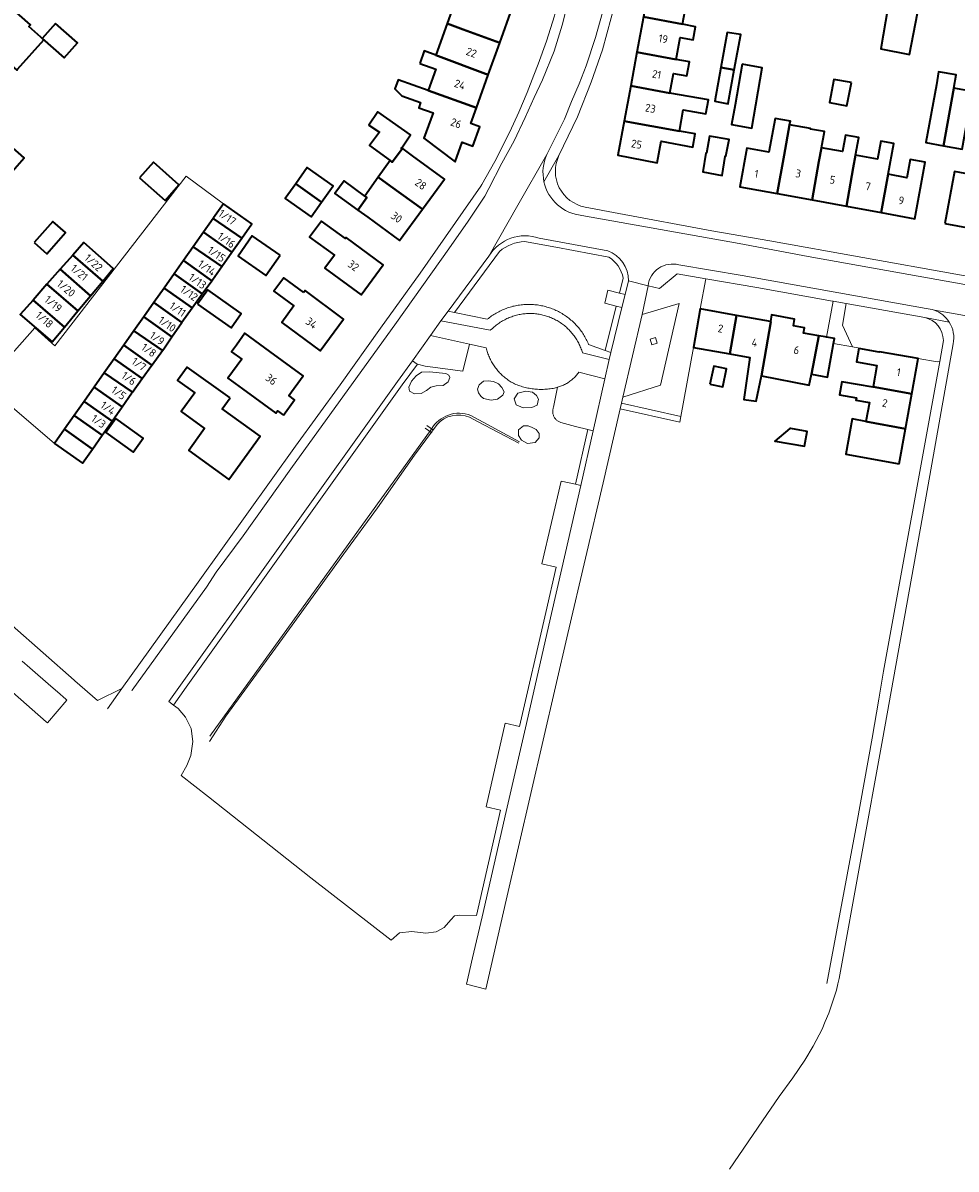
# Model space of a CAD drawing. Extents: x 150256 to 156914, y 461459 to 469481.
# Tile 453 of 656: x 154476 to 154635, y 466565 to 466760. Entities that reach past the tile are written whole.
import ezdxf
from ezdxf.enums import TextEntityAlignment as Align

# ---------------------------------------------------------------- set-up
doc = ezdxf.new("R2010")
doc.units = 0
doc.header["$LTSCALE"] = 0.75
for name, color, linetype, lineweight in [('B-RO-GR-BEPLANTING_CULTUUR_BODEMBEDEKKER-GV', 251, 'CONTINUOUS', 18), ('B-RO-GR-BEPLANTING_CULTUUR_HEESTERS-GV', 251, 'CONTINUOUS', 18), ('B-RO-GR-GROENVOORZIENING-GV', 251, 'CONTINUOUS', 18), ('B-RO-GR-HAAG-GV', 251, 'CONTINUOUS', 13), ('B-RO-KW-KUNSTWERK_DUIKER-G', 251, 'CONTINUOUS', 18), ('B-RO-OG-BEBOUWING-GV', 6, 'CONTINUOUS', 35), ('B-RO-OG-BEBOUWING-T18', 1, 'CONTINUOUS', 18), ('B-RO-OG-TERREIN_CULTUURSCHEIDING-GV', 251, 'CONTINUOUS', 18), ('B-RO-OG-WATER-GV', 251, 'CONTINUOUS', 18), ('B-RO-OG-WATER_SLOOT-GV', 251, 'CONTINUOUS', 18), ('B-RO-VH-VERHARDING_ASFALT-GV', 251, 'CONTINUOUS', 18), ('B-RO-VH-VERHARDING_BETONSTRAATSTEEN-GV', 251, 'CONTINUOUS', 18), ('B-RO-VH-VERHARDING_HALFVERHARDING_GRIND-GV', 251, 'CONTINUOUS', 18), ('B-RO-VH-VERHARDING_TEGEL-GV', 251, 'CONTINUOUS', 18)]:
    doc.layers.add(name, color=color, linetype=linetype, lineweight=lineweight)
doc.styles.add('NLCS-ISO-M200-T18', font='NLCS-ISO.ttf', dxfattribs={"height": 360})

msp = doc.modelspace()

# ---------------------------------------------------------------- linework, layer by layer
at = {"layer": 'B-RO-GR-BEPLANTING_CULTUUR_BODEMBEDEKKER-GV'}
msp.add_lwpolyline([(154592.54, 466716.734), (154587.668, 466717.612), (154584.618, 466715.083), (154582.695, 466715.568), (154581.674, 466710.68), (154587.961, 466712.57), (154584.793, 466698.596), (154578.367, 466696.568), (154578.132, 466695.536), (154588.287, 466693.272), (154590.413, 466705.052), (154591.598, 466711.615)], close=True, dxfattribs=at)
at = {"layer": 'B-RO-GR-BEPLANTING_CULTUUR_HEESTERS-GV'}
msp.add_lwpolyline([(154629.888, 466710.149), (154616.505, 466712.536), (154615.857, 466708.827), (154617.584, 466705.136), (154622.147, 466704.322), (154628.738, 466703.145), (154632.007, 466702.562), (154632.46, 466702.628), (154633.059, 466706.243)], dxfattribs=at)
msp.add_lwpolyline([(154633.059, 466706.243, 0.3480172), (154629.888, 466710.149)], format="xyb", dxfattribs=at)
msp.add_lwpolyline([(154573.321, 466690.827), (154575.337, 466699.67), (154570.878, 466700.821), (154570.771, 466700.674), (154570.662, 466700.529), (154570.549, 466700.387), (154570.432, 466700.249), (154570.312, 466700.114), (154570.187, 466699.982), (154570.059, 466699.854), (154569.927, 466699.73), (154569.792, 466699.609), (154569.653, 466699.492), (154569.511, 466699.379), (154569.366, 466699.271), (154569.218, 466699.166), (154569.068, 466699.065), (154568.914, 466698.969), (154568.758, 466698.877), (154568.599, 466698.79), (154568.438, 466698.707), (154568.274, 466698.629), (154568.109, 466698.555), (154567.941, 466698.486), (154567.772, 466698.422), (154567.6, 466698.362), (154567.428, 466698.308), (154567.251, 466698.259), (154566.551, 466694.831), (154566.511, 466694.714), (154566.478, 466694.595), (154566.453, 466694.474), (154566.435, 466694.352), (154566.425, 466694.229), (154566.423, 466694.105), (154566.428, 466693.982), (154566.44, 466693.859), (154566.461, 466693.737), (154566.488, 466693.617), (154566.524, 466693.498), (154566.566, 466693.382), (154566.615, 466693.269), (154566.672, 466693.159), (154566.735, 466693.053), (154566.805, 466692.951), (154566.88, 466692.853), (154566.962, 466692.76), (154567.049, 466692.673), (154567.141, 466692.591), (154567.239, 466692.515), (154567.341, 466692.445), (154567.447, 466692.381), (154567.556, 466692.324), (154567.669, 466692.274), (154567.788, 466692.231), (154570.3, 466691.56), (154572.418, 466691.046)], close=True, dxfattribs=at)
at = {"layer": 'B-RO-GR-GROENVOORZIENING-GV'}
for points in [[(154547.36, 466709.61), (154555.74, 466707.98), (154556.12, 466708.261), (154556.278, 466708.408), (154556.44, 466708.553), (154556.605, 466708.693), (154556.774, 466708.829), (154556.945, 466708.962), (154557.12, 466709.09), (154557.297, 466709.214), (154557.478, 466709.335), (154557.661, 466709.451), (154557.847, 466709.562), (154558.035, 466709.67), (154558.226, 466709.772), (154558.419, 466709.871), (154558.614, 466709.965), (154558.811, 466710.054), (154559.011, 466710.139), (154559.212, 466710.219), (154559.416, 466710.294), (154559.62, 466710.365), (154559.827, 466710.431), (154560.035, 466710.492), (154560.244, 466710.548), (154560.455, 466710.599), (154560.667, 466710.645), (154560.879, 466710.687), (154561.093, 466710.723), (154561.307, 466710.755), (154561.523, 466710.781), (154561.738, 466710.803), (154561.954, 466710.819), (154562.171, 466710.83), (154562.387, 466710.837), (154562.604, 466710.838), (154562.821, 466710.834), (154563.037, 466710.825), (154563.254, 466710.812), (154563.47, 466710.793), (154563.685, 466710.769), (154563.9, 466710.74), (154564.114, 466710.706), (154564.327, 466710.667), (154564.539, 466710.624), (154564.751, 466710.575), (154564.961, 466710.521), (154565.169, 466710.463), (154565.377, 466710.399), (154565.582, 466710.331), (154565.786, 466710.258), (154565.989, 466710.181), (154566.189, 466710.099), (154566.388, 466710.012), (154566.584, 466709.92), (154566.778, 466709.824), (154566.97, 466709.723), (154567.16, 466709.618), (154567.347, 466709.509), (154567.532, 466709.395), (154567.713, 466709.277), (154567.892, 466709.155), (154568.069, 466709.029), (154568.242, 466708.898), (154568.412, 466708.764), (154568.579, 466708.626), (154568.742, 466708.483), (154568.902, 466708.337), (154569.059, 466708.188), (154569.213, 466708.035), (154569.362, 466707.878), (154569.508, 466707.718), (154569.65, 466707.554), (154569.789, 466707.387), (154569.923, 466707.217), (154570.054, 466707.044), (154570.18, 466706.868), (154570.303, 466706.689), (154570.421, 466706.508), (154570.534, 466706.323), (154570.644, 466706.136), (154570.749, 466705.947), (154570.85, 466705.755), (154570.946, 466705.561), (154571.038, 466705.364), (154571.125, 466705.166), (154571.207, 466704.965), (154571.285, 466704.763), (154571.358, 466704.559), (154571.426, 466704.353), (154571.49, 466704.148), (154576.061, 466702.966), (154576.33, 466704.19), (154575.385, 466704.535), (154572.548, 466705.57), (154572.454, 466705.785), (154572.356, 466706), (154572.255, 466706.212), (154572.148, 466706.421), (154572.038, 466706.629), (154571.923, 466706.834), (154571.803, 466707.037), (154571.68, 466707.237), (154571.552, 466707.434), (154571.42, 466707.629), (154571.284, 466707.821), (154571.144, 466708.009), (154571, 466708.195), (154570.852, 466708.378), (154570.7, 466708.558), (154570.544, 466708.734), (154570.385, 466708.907), (154570.222, 466709.076), (154570.055, 466709.242), (154569.885, 466709.405), (154569.712, 466709.564), (154569.535, 466709.719), (154569.355, 466709.87), (154569.172, 466710.018), (154568.986, 466710.161), (154568.796, 466710.301), (154568.604, 466710.436), (154568.409, 466710.567), (154568.211, 466710.695), (154568.011, 466710.818), (154567.808, 466710.936), (154567.602, 466711.051), (154567.395, 466711.161), (154567.184, 466711.266), (154566.972, 466711.367), (154566.758, 466711.464), (154566.541, 466711.556), (154566.323, 466711.643), (154566.103, 466711.726), (154565.881, 466711.804), (154565.657, 466711.877), (154565.433, 466711.946), (154565.206, 466712.01), (154564.978, 466712.068), (154564.75, 466712.123), (154564.52, 466712.172), (154564.289, 466712.216), (154564.057, 466712.255), (154563.824, 466712.29), (154563.591, 466712.319), (154563.357, 466712.344), (154563.123, 466712.364), (154562.888, 466712.378), (154562.653, 466712.388), (154562.418, 466712.393), (154562.183, 466712.392), (154561.948, 466712.387), (154561.713, 466712.377), (154561.478, 466712.361), (154561.244, 466712.341), (154561.01, 466712.316), (154560.777, 466712.285), (154560.544, 466712.25), (154560.313, 466712.21), (154560.082, 466712.165), (154559.852, 466712.115), (154559.623, 466712.061), (154559.396, 466712.001), (154559.17, 466711.937), (154558.945, 466711.867), (154558.722, 466711.794), (154558.5, 466711.715), (154558.28, 466711.631), (154558.062, 466711.543), (154557.846, 466711.451), (154557.632, 466711.354), (154557.42, 466711.252), (154557.21, 466711.146), (154557.002, 466711.035), (154556.797, 466710.92), (154556.594, 466710.801), (154556.394, 466710.677), (154556.197, 466710.55), (154556.002, 466710.418), (154555.811, 466710.282), (154555.622, 466710.141), (154555.436, 466709.997), (154555.252, 466709.85), (154549.64, 466710.999), (154548.555, 466711.224)], [(154584.24, 466705.803), (154583.954, 466706.719), (154583.038, 466706.433), (154583.324, 466705.517)], [(154577.91, 466694.561), (154588.109, 466692.286), (154588.287, 466693.272), (154578.132, 466695.536)]]:
    msp.add_lwpolyline(points, close=True, dxfattribs=at)
at = {"layer": 'B-RO-GR-HAAG-GV'}
for points in [[(154547.36, 466709.61), (154555.74, 466707.98), (154556.12, 466708.261), (154556.278, 466708.408), (154556.44, 466708.553), (154556.605, 466708.693), (154556.774, 466708.829), (154556.945, 466708.962), (154557.12, 466709.09), (154557.297, 466709.214), (154557.478, 466709.335), (154557.661, 466709.451), (154557.847, 466709.562), (154558.035, 466709.67), (154558.226, 466709.772), (154558.419, 466709.871), (154558.614, 466709.965), (154558.811, 466710.054), (154559.011, 466710.139), (154559.212, 466710.219), (154559.416, 466710.294), (154559.62, 466710.365), (154559.827, 466710.431), (154560.035, 466710.492), (154560.244, 466710.548), (154560.455, 466710.599), (154560.667, 466710.645), (154560.879, 466710.687), (154561.093, 466710.723), (154561.307, 466710.755), (154561.523, 466710.781), (154561.738, 466710.803), (154561.954, 466710.819), (154562.171, 466710.83), (154562.387, 466710.837), (154562.604, 466710.838), (154562.821, 466710.834), (154563.037, 466710.825), (154563.254, 466710.812), (154563.47, 466710.793), (154563.685, 466710.769), (154563.9, 466710.74), (154564.114, 466710.706), (154564.327, 466710.667), (154564.539, 466710.624), (154564.751, 466710.575), (154564.961, 466710.521), (154565.169, 466710.463), (154565.377, 466710.399), (154565.582, 466710.331), (154565.786, 466710.258), (154565.989, 466710.181), (154566.189, 466710.099), (154566.388, 466710.012), (154566.584, 466709.92), (154566.778, 466709.824), (154566.97, 466709.723), (154567.16, 466709.618), (154567.347, 466709.509), (154567.532, 466709.395), (154567.713, 466709.277), (154567.892, 466709.155), (154568.069, 466709.029), (154568.242, 466708.898), (154568.412, 466708.764), (154568.579, 466708.626), (154568.742, 466708.483), (154568.902, 466708.337), (154569.059, 466708.188), (154569.213, 466708.035), (154569.362, 466707.878), (154569.508, 466707.718), (154569.65, 466707.554), (154569.789, 466707.387), (154569.923, 466707.217), (154570.054, 466707.044), (154570.18, 466706.868), (154570.303, 466706.689), (154570.421, 466706.508), (154570.534, 466706.323), (154570.644, 466706.136), (154570.749, 466705.947), (154570.85, 466705.755), (154570.946, 466705.561), (154571.038, 466705.364), (154571.125, 466705.166), (154571.207, 466704.965), (154571.285, 466704.763), (154571.358, 466704.559), (154571.426, 466704.353), (154571.49, 466704.148), (154576.061, 466702.966), (154576.33, 466704.19), (154575.385, 466704.535), (154572.548, 466705.57), (154572.454, 466705.785), (154572.356, 466706), (154572.255, 466706.212), (154572.148, 466706.421), (154572.038, 466706.629), (154571.923, 466706.834), (154571.803, 466707.037), (154571.68, 466707.237), (154571.552, 466707.434), (154571.42, 466707.629), (154571.284, 466707.821), (154571.144, 466708.009), (154571, 466708.195), (154570.852, 466708.378), (154570.7, 466708.558), (154570.544, 466708.734), (154570.385, 466708.907), (154570.222, 466709.076), (154570.055, 466709.242), (154569.885, 466709.405), (154569.712, 466709.564), (154569.535, 466709.719), (154569.355, 466709.87), (154569.172, 466710.018), (154568.986, 466710.161), (154568.796, 466710.301), (154568.604, 466710.436), (154568.409, 466710.567), (154568.211, 466710.695), (154568.011, 466710.818), (154567.808, 466710.936), (154567.602, 466711.051), (154567.395, 466711.161), (154567.184, 466711.266), (154566.972, 466711.367), (154566.758, 466711.464), (154566.541, 466711.556), (154566.323, 466711.643), (154566.103, 466711.726), (154565.881, 466711.804), (154565.657, 466711.877), (154565.433, 466711.946), (154565.206, 466712.01), (154564.978, 466712.068), (154564.75, 466712.123), (154564.52, 466712.172), (154564.289, 466712.216), (154564.057, 466712.255), (154563.824, 466712.29), (154563.591, 466712.319), (154563.357, 466712.344), (154563.123, 466712.364), (154562.888, 466712.378), (154562.653, 466712.388), (154562.418, 466712.393), (154562.183, 466712.392), (154561.948, 466712.387), (154561.713, 466712.377), (154561.478, 466712.361), (154561.244, 466712.341), (154561.01, 466712.316), (154560.777, 466712.285), (154560.544, 466712.25), (154560.313, 466712.21), (154560.082, 466712.165), (154559.852, 466712.115), (154559.623, 466712.061), (154559.396, 466712.001), (154559.17, 466711.937), (154558.945, 466711.867), (154558.722, 466711.794), (154558.5, 466711.715), (154558.28, 466711.631), (154558.062, 466711.543), (154557.846, 466711.451), (154557.632, 466711.354), (154557.42, 466711.252), (154557.21, 466711.146), (154557.002, 466711.035), (154556.797, 466710.92), (154556.594, 466710.801), (154556.394, 466710.677), (154556.197, 466710.55), (154556.002, 466710.418), (154555.811, 466710.282), (154555.622, 466710.141), (154555.436, 466709.997), (154555.252, 466709.85), (154549.64, 466710.999), (154548.555, 466711.224)], [(154588.287, 466693.272), (154578.132, 466695.536), (154577.91, 466694.561), (154588.109, 466692.286)]]:
    msp.add_lwpolyline(points, close=True, dxfattribs=at)
at = {"layer": 'B-RO-KW-KUNSTWERK_DUIKER-G'}
for points in [[(154545.794, 466690.502), (154544.646, 466691.298)], [(154546.078, 466690.913), (154544.93, 466691.709)]]:
    msp.add_lwpolyline(points, dxfattribs=at)
at = {"layer": 'B-RO-OG-BEBOUWING-GV'}
for points in [[(154559.518, 466762.917), (154550.05, 466766.251), (154549.998, 466766.1), (154548.066, 466766.773), (154547.366, 466764.766), (154549.713, 466763.948), (154548.405, 466760.309), (154551.154, 466759.321), (154557.405, 466757.039)], [(154589.663, 466766.074), (154582.981, 466767.322), (154581.898, 466761.455), (154588.579, 466760.204), (154589.189, 466763.508), (154596.027, 466762.249), (154596.504, 466764.786)], [(154467.201, 466759.146), (154472.575, 466754.46), (154474.979, 466752.363), (154475.132, 466752.534), (154479.585, 466757.512), (154477.038, 466759.79), (154477.325, 466760.11), (154472.181, 466764.712)], [(154623.658, 466762.98), (154623.605, 466762.988), (154622.413, 466755.98), (154627.305, 466755.006), (154628.631, 466762.087)], [(154588.579, 466760.204), (154581.898, 466761.455), (154580.791, 466755.455), (154587.47, 466754.194), (154588.159, 466757.928), (154590.365, 466757.531), (154590.802, 466759.772)], [(154481.613, 466760.317), (154479.349, 466757.747), (154483.08, 466754.46), (154485.344, 466757.03)], [(154557.405, 466757.039), (154551.154, 466759.321), (154548.405, 466760.309), (154546.464, 466754.909), (154555.429, 466751.542)], [(154595.097, 466752.834), (154597.395, 466752.423), (154598.484, 466758.426), (154596.158, 466758.802)], [(154543.741, 466753.508), (154546.499, 466752.536), (154545.181, 466748.874), (154553.406, 466745.916), (154555.429, 466751.542), (154546.464, 466754.909), (154544.495, 466755.648)], [(154587.47, 466754.194), (154580.791, 466755.455), (154579.727, 466749.694), (154586.41, 466748.454), (154587.024, 466751.779), (154589.283, 466751.369), (154589.753, 466753.789)], [(154597.395, 466752.423), (154595.097, 466752.834), (154594.068, 466747.049), (154596.341, 466746.617), (154596.358, 466746.712)], [(154598.75, 466753.366), (154597.532, 466746.442), (154596.944, 466743.098), (154600.359, 466742.48), (154602.133, 466752.73)], [(154545.181, 466748.874), (154540.032, 466750.725), (154539.476, 466749.178), (154540.664, 466748.002), (154543.887, 466746.843), (154543.568, 466745.958), (154546.008, 466745.081), (154544.443, 466740.729), (154549.777, 466736.699), (154550.993, 466740.045), (154552.77, 466739.399), (154553.969, 466742.698), (154552.447, 466743.251), (154553.406, 466745.916)], [(154617.409, 466750.252), (154614.382, 466750.739), (154613.652, 466746.847), (154616.598, 466746.279)], [(154633.104, 466739.444), (154634.825, 466749.306), (154635.221, 466751.59), (154632.237, 466752.101), (154631.866, 466749.835), (154630.041, 466740.005)], [(154586.41, 466748.454), (154579.727, 466749.694), (154578.613, 466743.656), (154588.06, 466741.94), (154588.648, 466745.583), (154592.562, 466744.883), (154593.007, 466747.28)], [(154634.825, 466749.306), (154633.104, 466739.444), (154636.294, 466738.86), (154638.038, 466748.732)], [(154539.035, 466736.673), (154540.719, 466738.939), (154540.593, 466739.032), (154540.652, 466739.119), (154542.136, 466741.316), (154536.596, 466745.263), (154535.028, 466742.993), (154536.851, 466741.767), (154535.189, 466739.531), (154538.684, 466736.934)], [(154467.952, 466744.68), (154465.847, 466742.301), (154469.581, 466738.998), (154469.708, 466739.142), (154474.243, 466735.13), (154476.247, 466737.395), (154473.847, 466739.519)], [(154588.06, 466741.94), (154578.613, 466743.656), (154577.54, 466737.843), (154584.214, 466736.556), (154584.895, 466740.248), (154590.339, 466739.248), (154590.734, 466741.467)], [(154606.835, 466743.01), (154606.954, 466743.657), (154604.365, 466744.132), (154603.305, 466738.35), (154599.555, 466739.037), (154598.352, 466732.477), (154604.703, 466731.313), (154605.893, 466737.869)], [(154610.665, 466730.22), (154611.834, 466736.775), (154612.263, 466739.115), (154612.77, 466741.881), (154610.381, 466742.319), (154610.398, 466742.412), (154606.835, 466743.01), (154605.893, 466737.869), (154604.703, 466731.313)], [(154595.845, 466737.732), (154595.977, 466737.705), (154596.518, 466740.516), (154593.14, 466741.111), (154592.678, 466738.173), (154592.566, 466738.193), (154592.009, 466734.985), (154595.3, 466734.373), (154595.826, 466737.612)], [(154612.263, 466739.115), (154611.834, 466736.775), (154610.665, 466730.22), (154616.521, 466729.146), (154617.668, 466735.699), (154618.068, 466737.881), (154618.618, 466740.88), (154616.367, 466741.292), (154615.847, 466738.455)], [(154538.725, 466732.57), (154544.204, 466728.625), (154547.966, 466733.771), (154542.516, 466737.756), (154540.652, 466739.119), (154540.593, 466739.032), (154540.719, 466738.939), (154539.035, 466736.673), (154538.684, 466736.934), (154536.657, 466734.082)], [(154617.668, 466735.699), (154616.521, 466729.146), (154622.462, 466728.057), (154623.658, 466734.596), (154624.621, 466739.845), (154622.377, 466740.256), (154621.816, 466737.194), (154618.068, 466737.881)], [(154623.658, 466734.596), (154622.462, 466728.057), (154628.208, 466727.004), (154629.981, 466736.671), (154627.418, 466737.141), (154626.844, 466734.012)], [(154495.925, 466733.987), (154500.289, 466730.106), (154502.659, 466732.771), (154498.295, 466736.652)], [(154526.972, 466729.809), (154528.96, 466732.605), (154524.545, 466735.745), (154522.571, 466732.97)], [(154633.299, 466726.172), (154639.154, 466725.121), (154640.688, 466733.999), (154634.954, 466735.042)], [(154534.382, 466730.88), (154530.84, 466733.474), (154529.265, 466731.321), (154533.147, 466728.479), (154534.723, 466730.631)], [(154544.204, 466728.625), (154538.725, 466732.57), (154536.657, 466734.082), (154534.382, 466730.88), (154534.723, 466730.631), (154533.147, 466728.479), (154534.856, 466727.277), (154540.306, 466723.292)], [(154522.571, 466732.97), (154520.779, 466730.45), (154525.194, 466727.31), (154526.972, 466729.809)], [(154508.493, 466727.067), (154513.383, 466723.698), (154515.087, 466726.114), (154510.239, 466729.534), (154508.544, 466727.139)], [(154477.951, 466722.943), (154480.117, 466721.038), (154483.285, 466724.642), (154481.119, 466726.546)], [(154511.699, 466721.31), (154513.383, 466723.698), (154508.493, 466727.067), (154506.831, 466724.71)], [(154527.608, 466718.517), (154533.737, 466714.027), (154537.5, 466719.163), (154531.183, 466723.792), (154531.056, 466723.617), (154526.956, 466726.621), (154524.952, 466723.886), (154529.186, 466720.784), (154527.554, 466718.557)], [(154505.088, 466722.238), (154509.961, 466718.835), (154511.699, 466721.31), (154506.831, 466724.71)], [(154519.934, 466720.77), (154515.17, 466724.102), (154512.742, 466720.631), (154517.505, 466717.299)], [(154484.531, 466720.796), (154489.66, 466716.381), (154491.451, 466718.54), (154486.438, 466722.953)], [(154503.418, 466719.871), (154508.261, 466716.417), (154508.393, 466716.6), (154509.961, 466718.835), (154505.088, 466722.238)], [(154489.66, 466716.381), (154484.531, 466720.796), (154482.404, 466718.39), (154487.56, 466713.848)], [(154506.642, 466714.175), (154508.261, 466716.417), (154503.418, 466719.871), (154501.823, 466717.609)], [(154487.56, 466713.848), (154482.404, 466718.39), (154480.143, 466715.832), (154485.431, 466711.281)], [(154506.642, 466714.175), (154501.823, 466717.609), (154500.115, 466715.188), (154504.932, 466711.805)], [(154485.431, 466711.281), (154480.143, 466715.832), (154477.775, 466713.128), (154483.122, 466708.496)], [(154523.935, 466714.421), (154520.527, 466716.94), (154518.844, 466714.663), (154522.269, 466712.13), (154520.181, 466709.306), (154526.736, 466704.46), (154530.75, 466709.889), (154524.177, 466714.748)], [(154504.932, 466711.805), (154500.115, 466715.188), (154498.378, 466712.725), (154503.131, 466709.308), (154503.159, 466709.349)], [(154505.845, 466712.445), (154511.562, 466708.391), (154513.283, 466710.818), (154507.566, 466714.872)], [(154477.775, 466713.128), (154475.569, 466710.695), (154481.04, 466705.986), (154483.122, 466708.496)], [(154496.65, 466710.275), (154501.455, 466706.865), (154503.131, 466709.308), (154498.378, 466712.725)], [(154596.625, 466703.929), (154597.788, 466710.497), (154591.598, 466711.615), (154590.413, 466705.052)], [(154499.851, 466704.539), (154500.054, 466704.823), (154501.455, 466706.865), (154496.65, 466710.275), (154494.962, 466707.881)], [(154603.56, 466709.454), (154597.788, 466710.497), (154596.625, 466703.929), (154600.064, 466703.308), (154599.033, 466696.159), (154601.124, 466695.851), (154602.02, 466700.214), (154603.621, 466709.443)], [(154610.558, 466700.477), (154611.807, 466707.039), (154609.221, 466707.507), (154609.383, 466708.402), (154607.5, 466708.742), (154607.687, 466709.883), (154603.768, 466710.587), (154603.56, 466709.454), (154603.621, 466709.443), (154602.02, 466700.214), (154610.193, 466698.586)], [(154493.234, 466705.431), (154498.032, 466702), (154498.107, 466702.104), (154499.851, 466704.539), (154494.962, 466707.881)], [(154520.472, 466693.503), (154522.39, 466696.127), (154521.381, 466696.865), (154523.836, 466700.225), (154518.175, 466704.362), (154513.921, 466707.471), (154512.451, 466705.459), (154511.617, 466704.317), (154513.369, 466703.037), (154511.005, 466699.801), (154513.507, 466697.973), (154519.168, 466693.837), (154519.463, 466694.241)], [(154611.807, 466707.039), (154610.558, 466700.477), (154613.297, 466699.982), (154614.334, 466705.716), (154614.486, 466706.555), (154613.13, 466706.8), (154612.915, 466706.839)], [(154498.032, 466702), (154493.234, 466705.431), (154491.594, 466703.106), (154496.386, 466699.719)], [(154621.078, 466698.328), (154627.655, 466697.142), (154628.738, 466703.145), (154622.147, 466704.322), (154622.13, 466704.223), (154618.645, 466704.845), (154618.244, 466702.598), (154621.728, 466701.976)], [(154496.386, 466699.719), (154491.594, 466703.106), (154489.889, 466700.689), (154494.708, 466697.393)], [(154593.235, 466698.765), (154595.435, 466698.302), (154596.081, 466701.37), (154593.88, 466701.833)], [(154488.184, 466698.272), (154492.966, 466694.914), (154494.635, 466697.292), (154494.708, 466697.393), (154489.889, 466700.689)], [(154511.382, 466696.426), (154504.056, 466701.665), (154502.438, 466699.403), (154505.354, 466697.317), (154503.048, 466694.094), (154507.04, 466691.239), (154504.317, 466687.432), (154511.195, 466682.514), (154516.494, 466689.924), (154510.035, 466694.543)], [(154486.468, 466695.838), (154491.244, 466692.461), (154492.966, 466694.914), (154488.184, 466698.272)], [(154627.655, 466697.142), (154621.078, 466698.328), (154621.062, 466698.239), (154615.731, 466699.19), (154615.337, 466696.985), (154618.216, 466696.465), (154618.153, 466696.028), (154620.436, 466695.637), (154619.855, 466692.413), (154619.851, 466692.391), (154626.58, 466691.177)], [(154489.576, 466690.085), (154491.244, 466692.461), (154486.468, 466695.838), (154484.775, 466693.437)], [(154483.119, 466691.09), (154487.901, 466687.709), (154489.576, 466690.085), (154484.775, 466693.437)], [(154491.902, 466692.931), (154490.186, 466690.554), (154494.835, 466687.199), (154496.551, 466689.576)], [(154625.504, 466685.213), (154626.58, 466691.177), (154619.851, 466692.391), (154619.855, 466692.413), (154617.474, 466692.84), (154616.427, 466686.85)], [(154487.901, 466687.709), (154483.119, 466691.09), (154481.404, 466688.658), (154486.19, 466685.283)], [(154604.387, 466689.07), (154609.383, 466688.193), (154609.821, 466690.693), (154607.03, 466691.206), (154606.871, 466691.235), (154604.329, 466689.08)]]:
    msp.add_lwpolyline(points, close=True, dxfattribs=at)
at = {"layer": 'B-RO-OG-TERREIN_CULTUURSCHEIDING-GV'}
for points in [[(154564.109, 466723.693, 0.3519406), (154555.534, 466720.649)], [(154561.599, 466723.141, 0.1615787), (154557.36, 466721.438)], [(154557.36, 466721.438, -0.1615787), (154561.599, 466723.141)], [(154579.35, 466716.413, 0.3192335), (154575.794, 466721.527)], [(154578.438, 466716.889, 0.2117526), (154575.968, 466720.478)], [(154575.968, 466720.478, -0.2117526), (154578.438, 466716.889)], [(154545.696, 466691.069, -0.3700103), (154552.471, 466693.446)]]:
    msp.add_lwpolyline(points, format="xyb", dxfattribs=at)
for points in [[(154575.794, 466721.527), (154564.109, 466723.693)], [(154555.534, 466720.649), (154548.555, 466711.224), (154549.64, 466710.999), (154557.36, 466721.438)], [(154557.36, 466721.438), (154549.64, 466710.999), (154555.252, 466709.85), (154555.436, 466709.997), (154555.622, 466710.141), (154555.811, 466710.282), (154556.002, 466710.418), (154556.197, 466710.55), (154556.394, 466710.677), (154556.594, 466710.801), (154556.797, 466710.92), (154557.002, 466711.035), (154557.21, 466711.146), (154557.42, 466711.252), (154557.632, 466711.354), (154557.846, 466711.451), (154558.062, 466711.543), (154558.28, 466711.631), (154558.5, 466711.715), (154558.722, 466711.794), (154558.945, 466711.867), (154559.17, 466711.937), (154559.396, 466712.001), (154559.623, 466712.061), (154559.852, 466712.115), (154560.082, 466712.165), (154560.313, 466712.21), (154560.544, 466712.25), (154560.777, 466712.285), (154561.01, 466712.316), (154561.244, 466712.341), (154561.478, 466712.361), (154561.713, 466712.377), (154561.948, 466712.387), (154562.183, 466712.392), (154562.418, 466712.393), (154562.653, 466712.388), (154562.888, 466712.378), (154563.123, 466712.364), (154563.357, 466712.344), (154563.591, 466712.319), (154563.824, 466712.29), (154564.057, 466712.255), (154564.289, 466712.216), (154564.52, 466712.172), (154564.75, 466712.123), (154564.978, 466712.068), (154565.206, 466712.01), (154565.433, 466711.946), (154565.657, 466711.877), (154565.881, 466711.804)], [(154575.968, 466720.478), (154566.927, 466722.154), (154561.599, 466723.141)], [(154561.599, 466723.141), (154566.927, 466722.154), (154575.968, 466720.478)], [(154565.881, 466711.804), (154566.103, 466711.726), (154566.323, 466711.643), (154566.541, 466711.556), (154566.758, 466711.464), (154566.972, 466711.367), (154567.184, 466711.266), (154567.395, 466711.161), (154567.602, 466711.051), (154567.808, 466710.936), (154568.011, 466710.818), (154568.211, 466710.695), (154568.409, 466710.567), (154568.604, 466710.436), (154568.796, 466710.301), (154568.986, 466710.161), (154569.172, 466710.018), (154569.355, 466709.87), (154569.535, 466709.719), (154569.712, 466709.564), (154569.885, 466709.405), (154570.055, 466709.242), (154570.222, 466709.076), (154570.385, 466708.907), (154570.544, 466708.734), (154570.7, 466708.558), (154570.852, 466708.378), (154571, 466708.195), (154571.144, 466708.009), (154571.284, 466707.821), (154571.42, 466707.629), (154571.552, 466707.434), (154571.68, 466707.237), (154571.803, 466707.037), (154571.923, 466706.834), (154572.038, 466706.629), (154572.148, 466706.421), (154572.255, 466706.212), (154572.356, 466706), (154572.454, 466705.785), (154572.548, 466705.57), (154575.385, 466704.535), (154577.256, 466712.106), (154575.311, 466712.585), (154575.84, 466714.792), (154577.804, 466714.324), (154578.438, 466716.889)], [(154578.438, 466716.889), (154577.804, 466714.324), (154578.777, 466714.093), (154579.35, 466716.413)], [(154552.471, 466693.446), (154560.725, 466688.927)], [(154507.939, 466638.741), (154545.696, 466691.069)]]:
    msp.add_lwpolyline(points, dxfattribs=at)
for points in [[(154575.385, 466704.535), (154576.33, 466704.19), (154578.227, 466711.867), (154577.256, 466712.106)], [(154552.2, 466705.61), (154545.584, 466707.089), (154542.52, 466702.74), (154543.3, 466702.22), (154543.365, 466702.202), (154544.67, 466701.84), (154551.07, 466701)], [(154570.287, 466681.692), (154572.418, 466691.046), (154570.3, 466691.56), (154567.788, 466692.231), (154567.669, 466692.274), (154567.556, 466692.324), (154567.447, 466692.381), (154567.341, 466692.445), (154567.239, 466692.515), (154567.141, 466692.591), (154567.049, 466692.673), (154566.962, 466692.76), (154566.88, 466692.853), (154566.805, 466692.951), (154566.735, 466693.053), (154566.672, 466693.159), (154566.615, 466693.269), (154566.566, 466693.382), (154566.524, 466693.498), (154566.488, 466693.617), (154566.461, 466693.737), (154566.44, 466693.859), (154566.428, 466693.982), (154566.423, 466694.105), (154566.425, 466694.229), (154566.435, 466694.352), (154566.453, 466694.474), (154566.478, 466694.595), (154566.511, 466694.714), (154566.551, 466694.831), (154567.251, 466698.259), (154566.712, 466698.101), (154566.477, 466698.057), (154566.241, 466698.019), (154566.003, 466697.985), (154565.765, 466697.956), (154565.526, 466697.932), (154565.287, 466697.913), (154565.047, 466697.899), (154564.807, 466697.89), (154564.568, 466697.886), (154564.328, 466697.887), (154564.088, 466697.893), (154563.848, 466697.904), (154563.609, 466697.92), (154563.37, 466697.941), (154563.131, 466697.967), (154562.893, 466697.998), (154562.656, 466698.033), (154562.419, 466698.074), (154562.184, 466698.12), (154561.949, 466698.17), (154561.716, 466698.225), (154561.483, 466698.286), (154561.252, 466698.351), (154561.023, 466698.42), (154560.795, 466698.495), (154560.568, 466698.574), (154560.343, 466698.658), (154560.12, 466698.746), (154559.899, 466698.84), (154559.711, 466698.937), (154559.524, 466699.039), (154559.341, 466699.145), (154559.159, 466699.255), (154558.981, 466699.37), (154558.805, 466699.488), (154558.632, 466699.611), (154558.461, 466699.737), (154558.294, 466699.868), (154558.13, 466700.002), (154557.968, 466700.14), (154557.811, 466700.282), (154557.656, 466700.427), (154557.505, 466700.576), (154557.357, 466700.728), (154557.213, 466700.884), (154557.072, 466701.043), (154556.935, 466701.205), (154556.802, 466701.37), (154556.673, 466701.539), (154556.548, 466701.71), (154556.427, 466701.884), (154556.309, 466702.061), (154556.196, 466702.24), (154556.087, 466702.423), (154555.983, 466702.607), (154555.882, 466702.794), (154555.786, 466702.983), (154555.695, 466703.175), (154555.607, 466703.368), (154555.525, 466703.563), (154555.446, 466703.761), (154555.373, 466703.96), (154555.304, 466704.16), (154555.24, 466704.362), (154555.18, 466704.566), (154555.125, 466704.771), (154555.073, 466704.979), (154552.2, 466705.61), (154551.07, 466701), (154544.67, 466701.84), (154543.365, 466702.202), (154540.76, 466698.648), (154503.903, 466647.06), (154501.73, 466644.02), (154502.534, 466643.44), (154503.796, 466641.928), (154504.728, 466640.008), (154505.003, 466637.814), (154504.674, 466635.4), (154504.015, 466633.699), (154503.035, 466632.011), (154507.687, 466628.335), (154525.168, 466614.516), (154538.838, 466603.88), (154540.3, 466605.174), (154542.392, 466605.357), (154544.798, 466605.095), (154546.55, 466605.331), (154547.884, 466606.089), (154549.06, 466607.397), (154549.636, 466608.05), (154550.551, 466608.155), (154553.389, 466608.115), (154557.501, 466626.078), (154555.05, 466626.642), (154558.335, 466640.931), (154560.773, 466640.37), (154565.231, 466659.843), (154567.014, 466667.553), (154564.579, 466668.113), (154567.851, 466682.253)], [(154542.52, 466702.74), (154539.95, 466699.234), (154500.92, 466644.604), (154501.73, 466644.02), (154503.903, 466647.06), (154540.76, 466698.648), (154543.365, 466702.202), (154543.3, 466702.22)], [(154548.708, 466700.339), (154548.206, 466700.612), (154545.384, 466700.903), (154544.022, 466700.806), (154543.119, 466700.184), (154542.32, 466699.271), (154541.881, 466698.28), (154541.979, 466697.6), (154542.854, 466697.114), (154543.967, 466697.158), (154544.882, 466697.716), (154545.648, 466698.286), (154546.552, 466698.474), (154547.719, 466698.571), (154548.595, 466699.154), (154548.887, 466699.932)], [(154548.708, 466700.339), (154548.887, 466699.932), (154548.595, 466699.154), (154547.719, 466698.571), (154546.552, 466698.474), (154545.648, 466698.286), (154544.882, 466697.716), (154543.967, 466697.158), (154542.854, 466697.114), (154541.979, 466697.6), (154541.881, 466698.28), (154542.32, 466699.271), (154543.119, 466700.184), (154544.022, 466700.806), (154545.384, 466700.903), (154548.206, 466700.612)], [(154554.597, 466699.297), (154555.406, 466699.349), (154556.294, 466699.262), (154557.159, 466698.811), (154557.725, 466698.217), (154558.14, 466697.47), (154557.936, 466696.919), (154557.026, 466696.2), (154555.893, 466696.045), (154554.628, 466696.336), (154554.131, 466696.734), (154553.752, 466697.308), (154553.599, 466697.921), (154553.85, 466698.668)], [(154554.597, 466699.297), (154553.85, 466698.668), (154553.599, 466697.921), (154553.752, 466697.308), (154554.131, 466696.734), (154554.628, 466696.336), (154555.893, 466696.045), (154557.026, 466696.2), (154557.936, 466696.919), (154558.14, 466697.47), (154557.725, 466698.217), (154557.159, 466698.811), (154556.294, 466699.262), (154555.406, 466699.349)], [(154560.174, 466695.268), (154559.854, 466696.283), (154560.469, 466697.268), (154561.833, 466697.565), (154562.996, 466697.405), (154563.663, 466696.817), (154563.969, 466696.239), (154563.775, 466695.17), (154562.882, 466694.791), (154561.401, 466694.732)], [(154560.174, 466695.268), (154561.401, 466694.732), (154562.882, 466694.791), (154563.775, 466695.17), (154563.969, 466696.239), (154563.663, 466696.817), (154562.996, 466697.405), (154561.833, 466697.565), (154560.469, 466697.268), (154559.854, 466696.283)], [(154560.553, 466690.032), (154561.118, 466689.225), (154562.12, 466688.66), (154563.414, 466688.81), (154564.079, 466689.605), (154564.079, 466690.388), (154563.597, 466691.041), (154562.899, 466691.381), (154562.249, 466691.67), (154561.439, 466691.672), (154560.563, 466690.992)], [(154560.553, 466690.032), (154560.563, 466690.992), (154561.439, 466691.672), (154562.249, 466691.67), (154562.899, 466691.381), (154563.597, 466691.041), (154564.079, 466690.388), (154564.079, 466689.605), (154563.414, 466688.81), (154562.12, 466688.66), (154561.118, 466689.225)], [(154570.287, 466681.692), (154571.191, 466681.484), (154573.321, 466690.827), (154572.418, 466691.046)]]:
    msp.add_lwpolyline(points, close=True, dxfattribs=at)
at = {"layer": 'B-RO-OG-WATER-GV'}
msp.add_lwpolyline([(154552.202, 466693.166, 0.3134084), (154546.681, 466691.909)], format="xyb", dxfattribs=at)
for points in [[(154560.615, 466688.702), (154553.7, 466692.334), (154552.202, 466693.166)], [(154546.681, 466691.909), (154542.86, 466686.669), (154536.512, 466677.684), (154530.777, 466669.842), (154519.132, 466653.743), (154510.677, 466642.124), (154507.844, 466637.784)]]:
    msp.add_lwpolyline(points, dxfattribs=at)
at = {"layer": 'B-RO-OG-WATER_SLOOT-GV'}
for points in [[(154552.471, 466693.446, 0.3700103), (154545.696, 466691.069)], [(154546.681, 466691.909, -0.3134084), (154552.202, 466693.166)]]:
    msp.add_lwpolyline(points, format="xyb", dxfattribs=at)
for points in [[(154552.202, 466693.166), (154553.7, 466692.334), (154560.615, 466688.702)], [(154560.725, 466688.927), (154552.471, 466693.446)], [(154507.844, 466637.784), (154510.677, 466642.124), (154519.132, 466653.743), (154530.777, 466669.842), (154536.512, 466677.684), (154542.86, 466686.669), (154546.681, 466691.909)], [(154545.696, 466691.069), (154507.939, 466638.741)]]:
    msp.add_lwpolyline(points, dxfattribs=at)
at = {"layer": 'B-RO-VH-VERHARDING_ASFALT-GV'}
msp.add_lwpolyline([(154582.695, 466715.568), (154579.35, 466716.413), (154578.777, 466714.093), (154578.227, 466711.867), (154576.33, 466704.19), (154576.061, 466702.966), (154575.337, 466699.67), (154573.321, 466690.827), (154571.191, 466681.484), (154567.964, 466667.335), (154566.205, 466659.619), (154561.748, 466640.146), (154558.477, 466625.854), (154554.367, 466607.891), (154552.759, 466600.864), (154551.731, 466596.39), (154555.009, 466595.542), (154558.47, 466610.701), (154569.004, 466656.228), (154575.036, 466681.941), (154577.744, 466693.834), (154577.91, 466694.561), (154578.132, 466695.536), (154578.367, 466696.568), (154581.674, 466710.68)], close=True, dxfattribs=at)
at = {"layer": 'B-RO-VH-VERHARDING_BETONSTRAATSTEEN-GV'}
for points in [[(154500.92, 466644.604), (154539.95, 466699.234), (154542.52, 466702.74), (154545.584, 466707.089), (154547.36, 466709.61), (154548.555, 466711.224), (154555.534, 466720.649), (154560.483, 466729.318), (154565.428, 466737.967), (154565.437, 466737.987), (154568.404, 466744.011), (154569.614, 466747), (154570.956, 466750.055), (154572.134, 466753.127), (154573.724, 466757.906), (154574.926, 466762.177), (154576.021, 466766.796), (154576.883, 466770.71), (154577.73, 466775.274), (154578.968, 466782.493), (154581.904, 466798.788)], [(154569.245, 466764.801), (154568.053, 466760.03), (154566.655, 466755.604), (154564.682, 466750.712), (154563.246, 466747.686), (154561.736, 466744.3), (154559.824, 466740.316), (154557.764, 466736.483), (154555.521, 466732.155), (154554.849, 466730.858), (154551.99, 466726.581), (154548.695, 466721.844), (154539.758, 466709.325), (154521.74, 466684.339), (154513.592, 466672.927), (154509.031, 466666.712), (154507.375, 466664.125), (154494.701, 466646.554), (154494.643, 466646.474)], [(154565.428, 466737.967), (154560.483, 466729.318), (154555.534, 466720.649)], [(154472.635, 466696.224), (154481.404, 466688.658), (154483.119, 466691.09), (154484.775, 466693.437), (154486.468, 466695.838), (154488.184, 466698.272), (154489.889, 466700.689), (154491.594, 466703.106), (154493.234, 466705.431), (154494.962, 466707.881), (154496.65, 466710.275), (154498.378, 466712.725), (154500.115, 466715.188), (154501.823, 466717.609), (154503.418, 466719.871), (154505.088, 466722.238), (154506.831, 466724.71), (154508.493, 466727.067), (154508.544, 466727.139), (154510.239, 466729.534), (154503.892, 466734.282), (154481.493, 466705.309), (154478.075, 466708.375), (154451.136, 466677.977)], [(154684.396, 466707.053), (154667.187, 466710.264), (154642.102, 466714.82), (154610.014, 466720.561), (154598.25, 466722.785), (154571.406, 466727.567)], [(154564.109, 466723.693), (154575.794, 466721.527)], [(154587.938, 466719.132), (154598.75, 466717.329), (154630.115, 466711.674)], [(154579.35, 466716.413), (154582.695, 466715.568)], [(154631.515, 466711.396), (154631.527, 466711.392), (154645.314, 466708.976)], [(154645.314, 466708.976), (154631.527, 466711.392)], [(154634.728, 466705.666), (154629.521, 466676.15), (154622.651, 466638.11), (154615.287, 466597.335), (154615.04, 466596.473), (154614.819, 466595.386), (154613.533, 466591.45), (154612.889, 466590.013), (154612.394, 466588.738), (154610.845, 466585.826), (154609.406, 466583.451), (154607.359, 466580.387), (154605.062, 466577.224), (154602.179, 466573.048), (154596.563, 466564.843)], [(154468.455, 466651.296), (154480.028, 466641.157), (154480.24, 466640.972), (154483.545, 466644.86), (154483.339, 466645.042), (154481.941, 466646.265), (154480.812, 466647.253), (154477.215, 466650.401), (154475.92, 466651.533)]]:
    msp.add_lwpolyline(points, dxfattribs=at)
for points in [[(154564.923, 466733.333, -0.1629197), (154565.428, 466737.967)], [(154571.406, 466727.567, -0.3266427), (154564.923, 466733.333)], [(154555.534, 466720.649, -0.3519406), (154564.109, 466723.693)], [(154575.794, 466721.527, -0.3192335), (154579.35, 466716.413)], [(154582.695, 466715.568, -0.4599897), (154587.938, 466719.132)], [(154630.115, 466711.674, -0.0714481), (154631.515, 466711.396)], [(154631.527, 466711.392, -0.1677717), (154634.063, 466709.357)], [(154634.063, 466709.357, -0.1952974), (154634.728, 466705.666)]]:
    msp.add_lwpolyline(points, format="xyb", dxfattribs=at)
at = {"layer": 'B-RO-VH-VERHARDING_HALFVERHARDING_GRIND-GV'}
msp.add_lwpolyline([(154545.584, 466707.089), (154552.2, 466705.61), (154555.073, 466704.979), (154555.125, 466704.771), (154555.18, 466704.566), (154555.24, 466704.362), (154555.304, 466704.16), (154555.373, 466703.96), (154555.446, 466703.761), (154555.525, 466703.563), (154555.607, 466703.368), (154555.695, 466703.175), (154555.786, 466702.983), (154555.882, 466702.794), (154555.983, 466702.607), (154556.087, 466702.423), (154556.196, 466702.24), (154556.309, 466702.061), (154556.427, 466701.884), (154556.548, 466701.71), (154556.673, 466701.539), (154556.802, 466701.37), (154556.935, 466701.205), (154557.072, 466701.043), (154557.213, 466700.884), (154557.357, 466700.728), (154557.505, 466700.576), (154557.656, 466700.427), (154557.811, 466700.282), (154557.968, 466700.14), (154558.13, 466700.002), (154558.294, 466699.868), (154558.461, 466699.737), (154558.632, 466699.611), (154558.805, 466699.488), (154558.981, 466699.37), (154559.159, 466699.255), (154559.341, 466699.145), (154559.524, 466699.039), (154559.711, 466698.937), (154559.899, 466698.84), (154560.12, 466698.746), (154560.343, 466698.658), (154560.568, 466698.574), (154560.795, 466698.495), (154561.023, 466698.42), (154561.252, 466698.351), (154561.483, 466698.286), (154561.716, 466698.225), (154561.949, 466698.17), (154562.184, 466698.12), (154562.419, 466698.074), (154562.656, 466698.033), (154562.893, 466697.998), (154563.131, 466697.967), (154563.37, 466697.941), (154563.609, 466697.92), (154563.848, 466697.904), (154564.088, 466697.893), (154564.328, 466697.887), (154564.568, 466697.886), (154564.807, 466697.89), (154565.047, 466697.899), (154565.287, 466697.913), (154565.526, 466697.932), (154565.765, 466697.956), (154566.003, 466697.985), (154566.241, 466698.019), (154566.477, 466698.057), (154566.712, 466698.101), (154567.251, 466698.259), (154567.428, 466698.308), (154567.6, 466698.362), (154567.772, 466698.422), (154567.941, 466698.486), (154568.109, 466698.555), (154568.274, 466698.629), (154568.438, 466698.707), (154568.599, 466698.79), (154568.758, 466698.877), (154568.914, 466698.969), (154569.068, 466699.065), (154569.218, 466699.166), (154569.366, 466699.271), (154569.511, 466699.379), (154569.653, 466699.492), (154569.792, 466699.609), (154569.927, 466699.73), (154570.059, 466699.854), (154570.187, 466699.982), (154570.312, 466700.114), (154570.432, 466700.249), (154570.549, 466700.387), (154570.662, 466700.529), (154570.771, 466700.674), (154570.878, 466700.821), (154575.337, 466699.67), (154576.061, 466702.966), (154571.49, 466704.148), (154571.426, 466704.353), (154571.358, 466704.559), (154571.285, 466704.763), (154571.207, 466704.965), (154571.125, 466705.166), (154571.038, 466705.364), (154570.946, 466705.561), (154570.85, 466705.755), (154570.749, 466705.947), (154570.644, 466706.136), (154570.534, 466706.323), (154570.421, 466706.508), (154570.303, 466706.689), (154570.18, 466706.868), (154570.054, 466707.044), (154569.923, 466707.217), (154569.789, 466707.387), (154569.65, 466707.554), (154569.508, 466707.718), (154569.362, 466707.878), (154569.213, 466708.035), (154569.059, 466708.188), (154568.902, 466708.337), (154568.742, 466708.483), (154568.579, 466708.626), (154568.412, 466708.764), (154568.242, 466708.898), (154568.069, 466709.029), (154567.892, 466709.155), (154567.713, 466709.277), (154567.532, 466709.395), (154567.347, 466709.509), (154567.16, 466709.618), (154566.97, 466709.723), (154566.778, 466709.824), (154566.584, 466709.92), (154566.388, 466710.012), (154566.189, 466710.099), (154565.989, 466710.181), (154565.786, 466710.258), (154565.582, 466710.331), (154565.377, 466710.399), (154565.169, 466710.463), (154564.961, 466710.521), (154564.751, 466710.575), (154564.539, 466710.624), (154564.327, 466710.667), (154564.114, 466710.706), (154563.9, 466710.74), (154563.685, 466710.769), (154563.47, 466710.793), (154563.254, 466710.812), (154563.037, 466710.825), (154562.821, 466710.834), (154562.604, 466710.838), (154562.387, 466710.837), (154562.171, 466710.83), (154561.954, 466710.819), (154561.738, 466710.803), (154561.523, 466710.781), (154561.307, 466710.755), (154561.093, 466710.723), (154560.879, 466710.687), (154560.667, 466710.645), (154560.455, 466710.599), (154560.244, 466710.548), (154560.035, 466710.492), (154559.827, 466710.431), (154559.62, 466710.365), (154559.416, 466710.294), (154559.212, 466710.219), (154559.011, 466710.139), (154558.811, 466710.054), (154558.614, 466709.965), (154558.419, 466709.871), (154558.226, 466709.772), (154558.035, 466709.67), (154557.847, 466709.562), (154557.661, 466709.451), (154557.478, 466709.335), (154557.297, 466709.214), (154557.12, 466709.09), (154556.945, 466708.962), (154556.774, 466708.829), (154556.605, 466708.693), (154556.44, 466708.553), (154556.278, 466708.408), (154556.12, 466708.261), (154555.74, 466707.98), (154547.36, 466709.61)], close=True, dxfattribs=at)
at = {"layer": 'B-RO-VH-VERHARDING_TEGEL-GV'}
for points in [[(154574.107, 466800.317), (154570.08, 466776.769), (154569.303, 466772.47), (154568.082, 466767.169), (154566.713, 466761.617), (154565.338, 466757.315), (154563.962, 466753.363), (154563.213, 466751.511), (154562.053, 466748.572), (154560.641, 466745.185), (154559.08, 466741.849), (154556.565, 466736.77), (154554.303, 466732.851), (154554.153, 466732.59), (154543.821, 466717.722), (154537.052, 466708.325), (154530.182, 466698.679), (154522.561, 466688.189), (154505.924, 466664.993), (154492.925, 466646.871), (154490.474, 466643.376)], [(154564.923, 466733.333), (154567.48, 466737.808), (154570.635, 466744.416), (154572.982, 466750.333), (154574.902, 466755.857), (154577.105, 466764.01), (154578.813, 466771.761), (154579.495, 466775.211), (154581.144, 466785.01), (154582.6, 466793.259), (154583.622, 466798.759)], [(154581.904, 466798.788), (154578.968, 466782.493), (154577.73, 466775.274), (154576.883, 466770.71), (154576.021, 466766.796), (154574.926, 466762.177), (154573.724, 466757.906), (154572.134, 466753.127), (154570.956, 466750.055), (154569.614, 466747), (154568.404, 466744.011), (154565.437, 466737.987), (154565.428, 466737.967)], [(154494.643, 466646.474), (154494.701, 466646.554), (154507.375, 466664.125), (154509.031, 466666.712), (154513.592, 466672.927), (154521.74, 466684.339), (154539.758, 466709.325), (154548.695, 466721.844), (154551.99, 466726.581), (154554.849, 466730.858), (154555.521, 466732.155), (154557.764, 466736.483), (154559.824, 466740.316), (154561.736, 466744.3), (154563.246, 466747.686), (154564.682, 466750.712), (154566.655, 466755.604), (154568.053, 466760.03), (154569.245, 466764.801)], [(154567.48, 466737.808), (154564.923, 466733.333)], [(154571.406, 466727.567), (154598.25, 466722.785), (154610.014, 466720.561), (154642.102, 466714.82), (154667.187, 466710.264), (154684.396, 466707.053)], [(154688.781, 466707.545), (154689.136, 466711.033), (154685.641, 466708.5), (154666.919, 466711.883), (154603.475, 466723.21), (154593.58, 466724.967), (154577.719, 466727.907), (154571.94, 466729.004)], [(154582.695, 466715.568), (154584.618, 466715.083), (154587.668, 466717.612), (154592.54, 466716.734), (154601.242, 466715.284), (154614.166, 466712.953), (154614.247, 466712.939), (154616.505, 466712.536), (154629.888, 466710.149), (154634.063, 466709.357)], [(154630.115, 466711.674), (154598.75, 466717.329), (154587.938, 466719.132)], [(154634.063, 466709.357), (154629.888, 466710.149)], [(154631.527, 466711.392), (154631.515, 466711.396)], [(154596.563, 466564.843), (154602.179, 466573.048), (154605.062, 466577.224), (154607.359, 466580.387), (154609.406, 466583.451), (154610.845, 466585.826), (154612.394, 466588.738), (154612.889, 466590.013), (154613.533, 466591.45), (154614.819, 466595.386), (154615.04, 466596.473), (154615.287, 466597.335), (154622.651, 466638.11), (154629.521, 466676.15), (154634.728, 466705.666)], [(154633.059, 466706.243), (154632.46, 466702.628), (154622.852, 466649.828), (154622.077, 466645.038), (154620.898, 466638.389), (154619.556, 466630.819), (154618.316, 466623.863), (154613.196, 466596.537)], [(154490.474, 466643.376), (154492.925, 466646.871), (154488.783, 466644.798), (154484.893, 466648.163), (154484.771, 466648.268), (154474.22, 466657.617)]]:
    msp.add_lwpolyline(points, dxfattribs=at)
for points in [[(154565.428, 466737.967, 0.1629197), (154564.923, 466733.333)], [(154571.94, 466729.004, -0.4920244), (154567.48, 466737.808)], [(154564.923, 466733.333, 0.3266427), (154571.406, 466727.567)], [(154587.938, 466719.132, 0.4599897), (154582.695, 466715.568)], [(154631.515, 466711.396, 0.0714481), (154630.115, 466711.674)], [(154629.888, 466710.149, -0.3480172), (154633.059, 466706.243)], [(154634.063, 466709.357, 0.1677717), (154631.527, 466711.392)], [(154634.728, 466705.666, 0.1952974), (154634.063, 466709.357)]]:
    msp.add_lwpolyline(points, format="xyb", dxfattribs=at)
for points in [[(154578.777, 466714.093), (154577.804, 466714.324), (154575.84, 466714.792), (154575.311, 466712.585), (154577.256, 466712.106), (154578.227, 466711.867)], [(154578.367, 466696.568), (154584.793, 466698.596), (154587.961, 466712.57), (154581.674, 466710.68)], [(154616.505, 466712.536), (154614.247, 466712.939), (154613.13, 466706.8), (154614.486, 466706.555), (154614.334, 466705.716), (154617.584, 466705.136), (154615.857, 466708.827)], [(154584.24, 466705.803), (154583.324, 466705.517), (154583.038, 466706.433), (154583.954, 466706.719)]]:
    msp.add_lwpolyline(points, close=True, dxfattribs=at)

# ---------------------------------------------------------------- texts
at = {"layer": 'B-RO-OG-BEBOUWING-T18', "style": 'NLCS-ISO-M200-T18'}
for s, rotation, p in [('19', 349.6, (154585.273, 466757.701)), ('22', 340.2, (154552.552, 466755.363)), ('21', 349.5, (154584.153, 466751.634)), ('24', 340.2, (154550.588, 466749.901)), ('23', 349.6, (154583.086, 466745.852)), ('26', 340, (154549.935, 466743.308)), ('25', 349.6, (154580.732, 466739.731)), ('1', 349.6, (154601.17, 466734.675)), ('3', 349.6, (154608.312, 466734.718)), ('28', 323.8, (154543.917, 466732.894)), ('5', 349.6, (154614.148, 466733.648)), ('7', 349.6, (154620.206, 466732.537)), ('9', 349.6, (154625.889, 466730.12)), ('1/17', 324.8, (154510.91, 466727.24)), ('30', 323.8, (154539.787, 466727.244)), ('1/16', 324.8, (154510.76, 466723.342)), ('1/15', 324.8, (154509.084, 466720.963)), ('1/21', 320.4, (154485.658, 466717.821)), ('1/22', 318.6, (154488.094, 466719.506)), ('1/14', 324.8, (154507.428, 466718.616)), ('32', 323.8, (154532.423, 466719.002)), ('1/13', 324.8, (154505.83, 466716.35)), ('1/20', 320.4, (154483.418, 466715.12)), ('1/12', 324.8, (154504.39, 466714.309)), ('1/19', 320.4, (154481.232, 466712.483)), ('1/11', 324.8, (154502.436, 466711.538)), ('1/18', 319.3, (154479.713, 466709.792)), ('1/10', 324.8, (154500.654, 466709.012)), ('34', 323.5, (154525.266, 466709.201)), ('1/9', 324.8, (154498.943, 466706.585)), ('2', 349.7, (154595.044, 466708.28)), ('1/8', 324.8, (154497.52, 466704.568)), ('4', 349.7, (154600.849, 466705.879)), ('6', 349.7, (154608.01, 466704.585)), ('1/7', 324.8, (154495.832, 466702.174)), ('1/6', 324.8, (154494.126, 466699.756)), ('36', 323.8, (154518.419, 466699.591)), ('1', 349.8, (154625.435, 466700.814)), ('1/5', 324.8, (154492.381, 466697.282)), ('1/4', 324.8, (154490.557, 466694.696)), ('2', 349.7, (154623.07, 466695.55)), ('1/3', 324.8, (154488.958, 466692.429))]:
    msp.add_text(s, height=1.35, rotation=rotation, dxfattribs=at).set_placement(p, align=Align.MIDDLE)

doc.saveas('drawing.dxf')
